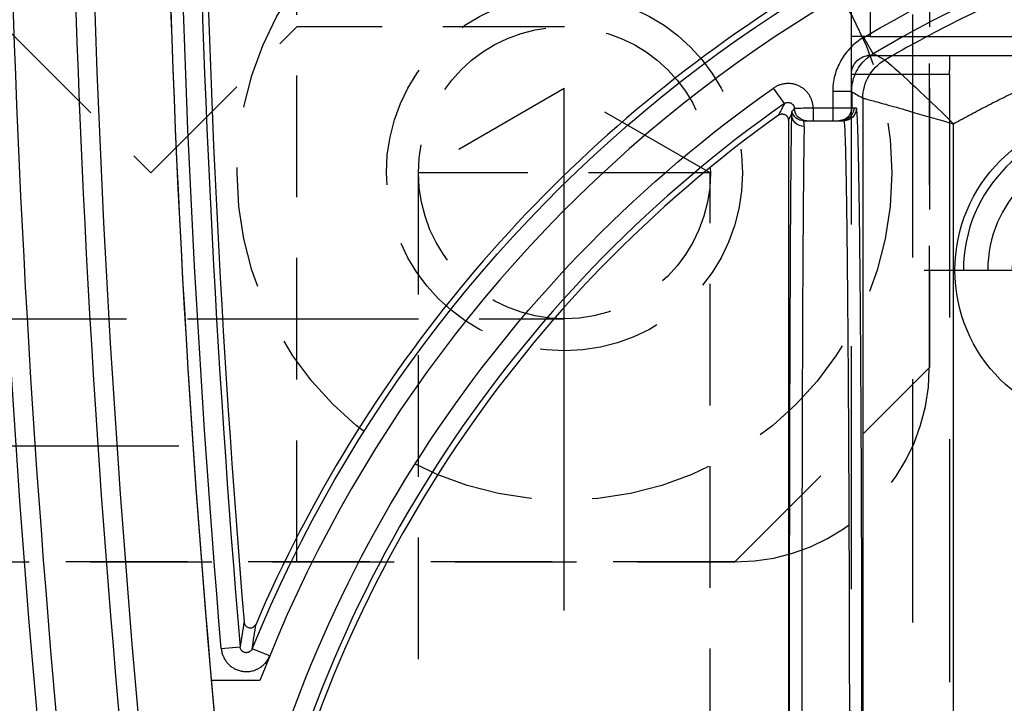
# Model space of a CAD drawing. Extents: x 2651 to 11825, y -3833 to 1075.
# Tile 388 of 656: x 4198 to 4219, y 665 to 679. Entities that reach past the tile are written whole.
import ezdxf

# ---------------------------------------------------------------- set-up
doc = ezdxf.new("R2010")
doc.units = 0
doc.header["$LTSCALE"] = 10
for name, pattern in [('CENTER', [2, 1.25, -0.25, 0.25, -0.25]), ('DASHED', [0.75, 0.5, -0.25]), ('HIDDEN', [0.375, 0.25, -0.125])]:
    doc.linetypes.add(name, pattern=pattern)
doc.layers.get('0').update_dxf_attribs({"linetype": 'CONTINUOUS'})
doc.layers.get('Defpoints').update_dxf_attribs({"linetype": 'CONTINUOUS'})
for name, color, linetype in [('1', 7, 'CONTINUOUS'), ('111', 7, 'CONTINUOUS'), ('204', 7, 'CONTINUOUS'), ('COOL', 150, 'HIDDEN'), ('DIM', 3, 'CONTINUOUS'), ('LAYER_103', 7, 'CONTINUOUS'), ('PIN', 3, 'CONTINUOUS')]:
    doc.layers.add(name, color=color, linetype=linetype)
doc.styles.get("Standard").update_dxf_attribs({"font": 'romans.shx'})
doc.dimstyles.new('MM& INCH5', dxfattribs={"dimtxt": 5, "dimasz": 2.5, "dimexe": 1, "dimexo": 0.5, "dimtad": 0, "dimrnd": 1.38778e-17, "dimzin": 9, "dimdsep": 46, "dimtxsty": 'Standard', "dimblk": 'CLOSED', "dimcen": 0, "dimclrd": 3, "dimclre": 3, "dimclrt": 3, "dimazin": 2, "dimtfac": 0.75, "dimtofl": 0, "dimtmove": 0, "dimatfit": 3, "dimfxl": 0, "dimtolj": 1, "dimarcsym": 0})

# ---------------------------------------------------------------- blocks, each defined once
blk = doc.blocks.new('DSD')
at = {"layer": '1', "color": 6, "linetype": 'DASHED'}
for p, q in [((499.908, 528.968), (499.908, 578.104)), ((500.665, 577.737), (500.665, 520.364)), ((501.927, 577.054), (501.927, 528.968)), ((501.922, 529.325), (501.922, 529.662)), ((499.908, 528.968), (501.927, 528.968)), ((499.898, 528.58), (462.919, 528.58)), ((501.538, 528.58), (499.898, 528.58)), ((501.545, 528.191), (468.644, 528.191)), ((501.545, 527.673), (501.545, 528.191)), ((501.545, 528.191), (501.927, 528.191)), ((501.927, 528.191), (501.927, 527.673))]:
    blk.add_line(p, q, dxfattribs=at)
at = {"layer": '1', "color": 252, "linetype": 'Continuous'}
for p, q in [((501.692, 529.457), (501.692, 573.842)), ((499.831, 573.329), (499.831, 529.985)), ((513.883, 540.925), (514.243, 540.778)), ((514.879, 540.773), (514.492, 540.741)), ((502.312, 529.662), (502.312, 529.921)), ((502.711, 529.662), (502.711, 529.921)), ((501.825, 529.662), (501.923, 529.662)), ((501.923, 529.662), (501.923, 529.324)), ((501.923, 529.662), (502.312, 529.662)), ((502.312, 529.662), (502.711, 529.662)), ((502.312, 529.324), (502.312, 529.662)), ((503.303, 529.569), (503.526, 529.251)), ((501.923, 529.324), (502.312, 529.324)), ((501.477, 528.543), (501.675, 528.208))]:
    blk.add_line(p, q, dxfattribs=at)
at = {"layer": '1', "color": 7, "linetype": 'Continuous'}
for p, q in [((503.222, 529.912), (503.222, 573.144)), ((502.182, 529.921), (502.084, 529.921)), ((502.312, 529.921), (502.182, 529.921)), ((502.711, 529.921), (502.312, 529.921))]:
    blk.add_line(p, q, dxfattribs=at)
at = {"layer": '1', "color": 110, "linetype": 'Continuous'}
blk.add_line((514.084, 541.434), (515.084, 541.434), dxfattribs=at)
at = {"layer": '1', "color": 252, "linetype": 'Continuous'}
for centre, radius, start, end in [((258.538, 518.994), 260.764, 351.21206, 8.78754), ((258.538, 518.994), 257.526, 351.21206, 8.78794), ((487.959, 551.472), 26.743, 305.0137, 346.7286), ((258.538, 518.994), 256.876, 0.84383, 4.85635), ((487.959, 551.472), 26.617, 276.1879, 300.5226)]:
    blk.add_arc(centre, radius, start, end, dxfattribs=at)
at = {"layer": '1', "color": 7, "linetype": 'Continuous', "extrusion": (0, 0, -1)}
for radius in [261.153, 259.08]:
    blk.add_arc((-258.538, 518.994), radius, 171.21206, 188.78794, dxfattribs=at)
at = {"layer": '1', "color": 252, "linetype": 'Continuous', "extrusion": (0, 0, -1)}
for centre, radius, start, end in [((-258.538, 518.994), 259.469, 171.21206, 188.78794), ((-487.959, 551.472), 27.132, 193.2714, 234.9863), ((-487.959, 551.472), 28.376, 202.1388, 263.7853), ((-258.538, 518.994), 257.265, 175.14365, 179.15617), ((-487.959, 551.472), 27.006, 239.4774, 263.8121)]:
    blk.add_arc(centre, radius, start, end, dxfattribs=at)
at = {"layer": '1', "color": 110, "linetype": 'Continuous'}
for centre, radius, start, end in [((258.538, 518.994), 257.526, 0, 8.78794), ((487.959, 551.472), 27.988, 276.2148, 338.982)]:
    blk.add_arc(centre, radius, start, end, dxfattribs=at)
at = {"layer": '1', "color": 7, "linetype": 'Continuous'}
for centre, radius, start, end in [((487.959, 551.472), 26.62, 305.5251, 346.6816), ((487.959, 551.472), 28.499, 303.3599, 336.8536), ((258.538, 518.994), 256.753, 0.8504, 4.74422)]:
    blk.add_arc(centre, radius, start, end, dxfattribs=at)
at = {"layer": '1', "color": 6, "linetype": 'DASHED', "extrusion": (0, 0, -1)}
blk.add_arc((-501.538, 528.968), 0.389, 180, 270, dxfattribs=at)
at = {"layer": '1', "color": 7, "linetype": 'Continuous'}
blk.add_ellipse((502.89, 542.875), major_axis=(0, 12.954), ratio=0.004451, start_param=3.278184, end_param=4.712389, dxfattribs=at)
at = {"layer": '1', "color": 252, "linetype": 'Continuous'}
blk.add_ellipse((503.149, 542.875), major_axis=(0, 13.213), ratio=0.004363, start_param=3.278184, end_param=4.712389, dxfattribs=at)
at = {"layer": '1', "color": 252, "linetype": 'Continuous', "extrusion": (0, 0, -1)}
for centre, major_axis, ratio, start_param, end_param in [((502.897, 529.785), (0.259, -0.008), 0.990677, 4.68095, 6.251152), ((502.084, 529.662), (0, -0.259), 0.999962, 1.570796, 3.141593), ((502.182, 529.662), (0, -0.259), 0.999962, 1.570796, 3.141593), ((502.841, 529.662), (0, -0.259), 0.999989, 3.141593, 4.678393), ((502.905, 529.662), (0, -0.259), 0.999977, 3.141593, 4.431029), ((500.785, 529.457), (0.452, 0.786), 0.999949, 1.049185, 2.092408), ((500.785, 529.457), (-0.106, 0.901), 0.999761, 1.688035, 2.731247)]:
    blk.add_ellipse(centre, major_axis=major_axis, ratio=ratio, start_param=start_param, end_param=end_param, dxfattribs=at)
at = {"layer": '1', "color": 6, "linetype": 'DASHED', "extrusion": (0, 0, -1)}
for centre in [(502.137, 529.662), (502.181, 529.662)]:
    blk.add_ellipse(centre, major_axis=(0, -0.259), ratio=0.999914, start_param=1.570796, end_param=3.141593, dxfattribs=at)
at = {"layer": '1', "color": 252, "linetype": 'Continuous'}
for points, weights in [([(501.71, 542.875), (501.71, 535.135), (501.757, 529.662), (501.825, 529.662)], [1, 0.804737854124, 0.804737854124, 1]), ([(499.831, 529.985), (496.958, 528.39), (493.826, 527.396), (490.56, 527.041)], [1, 0.98681524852, 0.98681524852, 1])]:
    blk.add_rational_spline(points, weights, degree=3, dxfattribs=at)
for points, knots in [([(502.084, 529.921), (502.082, 529.925), (502.077, 529.934), (502.071, 530.005), (502.064, 530.115), (502.058, 530.267), (502.052, 530.458), (502.046, 530.686), (502.041, 530.947), (502.035, 531.241), (502.03, 531.564), (502.025, 531.915), (502.021, 532.29), (502.016, 532.688), (502.012, 533.107), (502.008, 533.544), (502.004, 533.997), (502, 534.464), (501.996, 534.942), (501.993, 535.431), (501.99, 535.928), (501.987, 536.43), (501.985, 536.938), (501.982, 537.448), (501.98, 537.959), (501.978, 538.471), (501.976, 538.981), (501.974, 539.488), (501.973, 539.991), (501.972, 540.489), (501.971, 540.981), (501.97, 541.466), (501.969, 541.943), (501.969, 542.412), (501.969, 542.722), (501.969, 542.875)], [0, 0, 0, 0, 0.038023, 0.075563, 0.112621, 0.149196, 0.185289, 0.2209, 0.256028, 0.290673, 0.324837, 0.358517, 0.391715, 0.424431, 0.456664, 0.488415, 0.519683, 0.550468, 0.580772, 0.610592, 0.63993, 0.668786, 0.697159, 0.72505, 0.752458, 0.779383, 0.805826, 0.831787, 0.857265, 0.88226, 0.906773, 0.930804, 0.954352, 0.977417, 1, 1, 1, 1]), ([(514.879, 540.773), (514.877, 540.802), (514.872, 540.831), (514.861, 540.873), (514.855, 540.893), (514.847, 540.914), (514.842, 540.927), (514.839, 540.934), (514.824, 540.967), (514.811, 540.992), (514.787, 541.028), (514.774, 541.045), (514.76, 541.062), (514.751, 541.073), (514.746, 541.079), (514.721, 541.105), (514.7, 541.124), (514.666, 541.15), (514.648, 541.163), (514.629, 541.174), (514.617, 541.181), (514.611, 541.185), (514.578, 541.202), (514.552, 541.213), (514.511, 541.226), (514.49, 541.232), (514.469, 541.237), (514.455, 541.24), (514.448, 541.241), (514.412, 541.246), (514.383, 541.248), (514.34, 541.247), (514.319, 541.246), (514.297, 541.244), (514.283, 541.242), (514.276, 541.24), (514.24, 541.234), (514.212, 541.226), (514.172, 541.211), (514.152, 541.203), (514.132, 541.194), (514.12, 541.187), (514.113, 541.184), (514.082, 541.166), (514.058, 541.149), (514.025, 541.122), (514.008, 541.108), (513.993, 541.093), (513.983, 541.082), (513.978, 541.077), (513.954, 541.049), (513.92, 541.003), (513.894, 540.952), (513.883, 540.925)], [0, 0, 0, 0, 0.0625, 0.0625, 0.09375, 0.109375, 0.109375, 0.125, 0.125, 0.1875, 0.1875, 0.21875, 0.234375, 0.234375, 0.25, 0.25, 0.3125, 0.3125, 0.34375, 0.359375, 0.359375, 0.375, 0.375, 0.4375, 0.4375, 0.46875, 0.484375, 0.484375, 0.5, 0.5, 0.5625, 0.5625, 0.59375, 0.609375, 0.609375, 0.625, 0.625, 0.6875, 0.6875, 0.71875, 0.734375, 0.734375, 0.75, 0.75, 0.8125, 0.8125, 0.84375, 0.859375, 0.859375, 0.875, 0.875, 0.9375, 1, 1, 1, 1]), ([(501.241, 528.674), (501.229, 528.672), (501.039, 528.838), (500.499, 529.336), (500.161, 529.659), (499.831, 529.985)], [0, 0, 0, 0, 0.5, 0.5, 1, 1, 1, 1]), ([(501.691, 529.457), (501.685, 529.459), (501.672, 529.462), (501.596, 529.482), (501.48, 529.513), (501.319, 529.557), (501.053, 529.63), (500.572, 529.772), (500.103, 529.907), (499.831, 529.985)], [0, 0, 0, 0, 0.097521, 0.196244, 0.296336, 0.397955, 0.501256, 0.710965, 1, 1, 1, 1]), ([(502.711, 529.662), (502.711, 529.65), (502.712, 529.638), (502.714, 529.615), (502.716, 529.603), (502.721, 529.569), (502.732, 529.523), (502.748, 529.48), (502.763, 529.448), (502.768, 529.438), (502.779, 529.417), (502.785, 529.407), (502.804, 529.378), (502.818, 529.359), (502.84, 529.332), (502.848, 529.324), (502.864, 529.307), (502.872, 529.299), (502.899, 529.275), (502.935, 529.246), (502.975, 529.223), (503.006, 529.207), (503.017, 529.202), (503.038, 529.193), (503.049, 529.189), (503.082, 529.178), (503.105, 529.171), (503.15, 529.162), (503.173, 529.159), (503.22, 529.156), (503.267, 529.157), (503.313, 529.163), (503.347, 529.17), (503.358, 529.173), (503.381, 529.179), (503.392, 529.183), (503.425, 529.195), (503.467, 529.213), (503.507, 529.237), (503.526, 529.251)], [0, 0, 0, 0, 0.03125, 0.03125, 0.0625, 0.0625, 0.125, 0.1875, 0.1875, 0.21875, 0.21875, 0.25, 0.25, 0.3125, 0.3125, 0.34375, 0.34375, 0.375, 0.375, 0.4375, 0.5, 0.5, 0.53125, 0.53125, 0.5625, 0.5625, 0.625, 0.625, 0.6875, 0.6875, 0.75, 0.8125, 0.8125, 0.84375, 0.84375, 0.875, 0.875, 0.9375, 1, 1, 1, 1]), ([(501.923, 529.324), (501.92, 529.263), (501.912, 529.138), (501.853, 528.957), (501.758, 528.791), (501.632, 528.647), (501.528, 528.578), (501.477, 528.543)], [0, 0, 0, 0, 0.195653, 0.397798, 0.602202, 0.804347, 1, 1, 1, 1]), ([(501.675, 528.208), (501.772, 528.266), (501.86, 528.335), (502.017, 528.494), (502.086, 528.585), (502.197, 528.778), (502.24, 528.884), (502.297, 529.1), (502.312, 529.211), (502.312, 529.324)], [0, 0, 0, 0, 0.25, 0.25, 0.5, 0.5, 0.75, 0.75, 1, 1, 1, 1]), ([(490.803, 525.238), (491.196, 525.286), (491.969, 525.38), (493.103, 525.584), (494.191, 525.824), (495.234, 526.101), (496.23, 526.409), (497.179, 526.743), (498.082, 527.099), (498.938, 527.473), (499.748, 527.862), (500.513, 528.258), (501.002, 528.537), (501.241, 528.674)], [0, 0, 0, 0, 0.107215, 0.211168, 0.31186, 0.409292, 0.503461, 0.59437, 0.682018, 0.766405, 0.847531, 0.925396, 1, 1, 1, 1]), ([(501.241, 528.674), (501.263, 528.662), (501.284, 528.65), (501.363, 528.606), (501.42, 528.575), (501.477, 528.543)], [0, 0, 0, 0, 0.272285, 0.272285, 1, 1, 1, 1])]:
    blk.add_open_spline(points, degree=3, knots=knots, dxfattribs=at)
for points in [[(514.243, 540.778), (514.217, 540.606), (514.19, 540.436), (514.164, 540.27)], [(514.412, 540.229), (514.439, 540.397), (514.466, 540.567), (514.492, 540.741)], [(503.222, 529.912), (503.2, 529.87), (503.178, 529.827), (503.157, 529.785)], [(503.303, 529.569), (503.345, 529.648), (503.386, 529.727), (503.427, 529.807)], [(501.923, 529.324), (501.846, 529.368), (501.769, 529.413), (501.692, 529.457)]]:
    blk.add_open_spline(points, degree=3, dxfattribs=at)
at = {"layer": '1', "color": 7, "linetype": 'Continuous'}
for points, knots in [([(514.243, 540.778), (514.246, 540.785), (514.252, 540.798), (514.261, 540.81), (514.27, 540.82), (514.276, 540.825), (514.287, 540.835), (514.293, 540.839), (514.302, 540.844), (514.306, 540.846), (514.312, 540.849), (514.322, 540.853), (514.332, 540.856), (514.342, 540.858), (514.347, 540.858), (514.354, 540.859), (514.364, 540.86), (514.375, 540.859), (514.385, 540.857), (514.39, 540.856), (514.397, 540.855), (514.407, 540.852), (514.417, 540.848), (514.426, 540.843), (514.43, 540.84), (514.436, 540.837), (514.445, 540.831), (514.453, 540.823), (514.46, 540.816), (514.463, 540.812), (514.467, 540.807), (514.473, 540.798), (514.478, 540.789), (514.483, 540.779), (514.484, 540.775), (514.486, 540.769), (514.49, 540.758), (514.491, 540.748), (514.492, 540.741)], [0, 0, 0, 0, 0.0625, 0.125, 0.125, 0.1875, 0.1875, 0.25, 0.25, 0.28125, 0.28125, 0.3125, 0.375, 0.375, 0.40625, 0.40625, 0.4375, 0.5, 0.5, 0.53125, 0.53125, 0.5625, 0.625, 0.625, 0.65625, 0.65625, 0.6875, 0.75, 0.75, 0.78125, 0.78125, 0.8125, 0.875, 0.875, 0.90625, 0.90625, 0.9375, 1, 1, 1, 1]), ([(514.412, 540.229), (514.406, 540.252), (514.396, 540.296), (514.348, 540.334), (514.295, 540.351), (514.22, 540.346), (514.185, 540.298), (514.164, 540.27)], [0, 0, 0, 0, 0.205276, 0.387405, 0.502821, 0.700571, 1, 1, 1, 1]), ([(502.897, 530.042), (502.897, 530.021), (502.898, 530.004), (502.899, 529.981), (502.9, 529.974), (502.901, 529.962), (502.902, 529.956), (502.904, 529.942), (502.905, 529.938), (502.905, 529.933), (502.906, 529.927), (502.91, 529.919), (502.904, 529.921)], [0, 0, 0, 0, 0.25, 0.25, 0.375, 0.375, 0.5, 0.5, 0.75, 0.75, 0.875, 1, 1, 1, 1]), ([(502.841, 529.921), (502.836, 529.921), (502.823, 529.921), (502.779, 529.921), (502.753, 529.921), (502.745, 529.921), (502.732, 529.921), (502.728, 529.921), (502.72, 529.921), (502.715, 529.921), (502.711, 529.921)], [0, 0, 0, 0, 0.1875, 0.375, 0.6875, 0.875, 0.875, 0.9375, 0.9375, 1, 1, 1, 1]), ([(502.905, 529.921), (502.892, 529.921), (502.88, 529.921), (502.859, 529.921), (502.849, 529.921), (502.841, 529.921)], [0, 0, 0, 0, 0.5, 0.5, 1, 1, 1, 1]), ([(503.427, 529.807), (503.422, 529.803), (503.412, 529.797), (503.401, 529.792), (503.394, 529.789), (503.389, 529.788), (503.384, 529.787), (503.376, 529.784), (503.367, 529.783), (503.359, 529.783), (503.354, 529.782), (503.35, 529.782), (503.345, 529.783), (503.337, 529.783), (503.326, 529.785), (503.314, 529.788), (503.307, 529.79), (503.302, 529.792), (503.298, 529.794), (503.29, 529.798), (503.282, 529.803), (503.276, 529.807), (503.272, 529.81), (503.268, 529.813), (503.265, 529.816), (503.259, 529.821), (503.251, 529.83), (503.244, 529.839), (503.24, 529.846), (503.238, 529.85), (503.235, 529.855), (503.232, 529.863), (503.229, 529.871), (503.226, 529.879), (503.225, 529.883), (503.224, 529.888), (503.224, 529.893), (503.223, 529.9), (503.222, 529.906), (503.222, 529.912)], [0, 0, 0, 0, 0.0625, 0.125, 0.125, 0.15625, 0.15625, 0.1875, 0.25, 0.25, 0.28125, 0.28125, 0.3125, 0.3125, 0.375, 0.4375, 0.4375, 0.46875, 0.46875, 0.5, 0.5625, 0.5625, 0.59375, 0.59375, 0.625, 0.625, 0.6875, 0.75, 0.75, 0.78125, 0.78125, 0.8125, 0.875, 0.875, 0.90625, 0.90625, 0.9375, 0.9375, 1, 1, 1, 1]), ([(502.711, 529.662), (502.724, 529.662), (502.737, 529.662), (502.756, 529.663), (502.762, 529.663), (502.775, 529.663), (502.781, 529.663), (502.812, 529.664), (502.836, 529.664), (502.865, 529.665), (502.871, 529.665), (502.882, 529.665), (502.888, 529.665), (502.905, 529.666), (502.916, 529.666), (502.947, 529.667), (502.967, 529.667), (503.003, 529.668), (503.019, 529.668), (503.036, 529.669), (503.041, 529.669), (503.047, 529.669), (503.056, 529.669), (503.07, 529.67), (503.079, 529.67), (503.084, 529.67), (503.1, 529.671)], [0, 0, 0, 0, 0.0625, 0.0625, 0.09375, 0.09375, 0.125, 0.125, 0.25, 0.25, 0.28125, 0.28125, 0.3125, 0.3125, 0.375, 0.375, 0.5, 0.5, 0.625, 0.625, 0.65625, 0.65625, 0.6875, 0.75, 0.8125, 1, 1, 1, 1]), ([(503.303, 529.569), (503.299, 529.566), (503.289, 529.56), (503.278, 529.555), (503.267, 529.551), (503.261, 529.549), (503.25, 529.547), (503.239, 529.545), (503.227, 529.545), (503.215, 529.546), (503.21, 529.547), (503.198, 529.549), (503.193, 529.551), (503.185, 529.553), (503.181, 529.555), (503.177, 529.556), (503.172, 529.558), (503.166, 529.562), (503.156, 529.568), (503.147, 529.575), (503.141, 529.58), (503.138, 529.583), (503.134, 529.587), (503.128, 529.593), (503.123, 529.6), (503.119, 529.607), (503.117, 529.611), (503.114, 529.615), (503.112, 529.619), (503.109, 529.625), (503.105, 529.636), (503.102, 529.647), (503.102, 529.652), (503.101, 529.657), (503.1, 529.661), (503.1, 529.666), (503.1, 529.671)], [0, 0, 0, 0, 0.0625, 0.125, 0.125, 0.1875, 0.1875, 0.25, 0.3125, 0.3125, 0.375, 0.375, 0.4375, 0.4375, 0.46875, 0.46875, 0.5, 0.5, 0.5625, 0.625, 0.625, 0.65625, 0.65625, 0.6875, 0.75, 0.75, 0.78125, 0.78125, 0.8125, 0.8125, 0.875, 0.9375, 0.9375, 0.96875, 0.96875, 1, 1, 1, 1]), ([(503.154, 529.734), (503.156, 529.739), (503.156, 529.744), (503.156, 529.748), (503.156, 529.753), (503.156, 529.758), (503.156, 529.77), (503.156, 529.777), (503.157, 529.785)], [0, 0, 0, 0, 0.25, 0.5, 0.5, 0.75, 0.75, 1, 1, 1, 1])]:
    blk.add_open_spline(points, degree=3, knots=knots, dxfattribs=at)
for points in [[(503.1, 529.671), (503.116, 529.692), (503.134, 529.713), (503.154, 529.734)], [(501.692, 529.457), (501.691, 529.457), (501.691, 529.457), (501.691, 529.457)], [(501.241, 528.674), (501.241, 528.674), (501.241, 528.674), (501.241, 528.674)]]:
    blk.add_open_spline(points, degree=3, dxfattribs=at)
at = {"layer": '1', "color": 6, "linetype": 'DASHED'}
for points in [[(462.929, 528.968), (499.908, 528.968)], [(501.539, 528.572), (501.609, 528.586)]]:
    blk.add_open_spline(points, degree=1, dxfattribs=at)
blk.add_open_spline([(499.908, 528.968), (499.908, 528.867), (499.907, 528.766), (499.904, 528.622), (499.902, 528.579), (499.897, 528.58)], degree=3, knots=[0, 0, 0, 0, 0.5, 0.5, 1, 1, 1, 1], dxfattribs=at)
blk.add_rational_spline([(501.927, 528.971), (501.927, 528.966), (501.927, 528.647), (501.927, 528.191)], [1, 0.804737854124, 0.804737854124, 1], degree=3, dxfattribs=at)
blk = doc.blocks.new('*D116')
at = {"layer": 'Defpoints', "color": 0}
for p in [(4278.684, 927.642), (4278.684, 906.842), (4171.684, 387.642)]:
    blk.add_point(p, dxfattribs=at)
at = {"layer": 'DIM', "color": 3, "lineweight": -2}
blk.add_line((4278.684, 907.342), (4278.684, 927.642), dxfattribs=at)
at = {"layer": 'DIM', "color": 3, "insert": (4278.684, 950.648), "char_height": 5, "attachment_point": 5, "rotation": 90}
blk.add_mtext('\\A1;107 [4.213]', dxfattribs=at)
blk = doc.blocks.new('_Closed')
at = {"color": 0, "linetype": 'ByBlock', "lineweight": -2}
for p, q in [((-1, 0.1667), (0, 0)), ((-1, 0.1667), (-1, -0.1667)), ((0, 0), (-1, -0.1667)), ((0, 0), (-1, 0))]:
    blk.add_line(p, q, dxfattribs=at)
blk = doc.blocks.new('*D117')
at = {"layer": 'Defpoints', "color": 0}
for p in [(4291.684, 927.642), (4291.684, 912.642), (4171.684, 387.642)]:
    blk.add_point(p, dxfattribs=at)
at = {"layer": 'DIM', "color": 3, "lineweight": -2}
blk.add_line((4291.684, 913.142), (4291.684, 927.642), dxfattribs=at)
at = {"layer": 'DIM', "color": 3, "insert": (4291.684, 950.648), "char_height": 5, "attachment_point": 5, "rotation": 90}
blk.add_mtext('\\A1;120 [4.724]', dxfattribs=at)
blk = doc.blocks.new('*D118')
at = {"layer": 'Defpoints', "color": 0}
for p in [(4368.684, 927.642), (4368.684, 892.822), (4171.684, 387.642)]:
    blk.add_point(p, dxfattribs=at)
at = {"layer": 'DIM', "color": 3, "lineweight": -2}
blk.add_line((4368.684, 893.322), (4368.684, 927.642), dxfattribs=at)
at = {"layer": 'DIM', "color": 3, "insert": (4368.684, 950.648), "char_height": 5, "attachment_point": 5, "rotation": 90}
blk.add_mtext('\\A1;197 [7.756]', dxfattribs=at)
blk = doc.blocks.new('*D119')
at = {"layer": 'Defpoints', "color": 0}
for p in [(4376.684, 927.642), (4371.684, 807.17), (4171.684, 387.642)]:
    blk.add_point(p, dxfattribs=at)
at = {"layer": 'DIM', "color": 3, "lineweight": -2}
for p, q in [((4376.684, 922.642), (4376.684, 927.642)), ((4371.684, 917.642), (4376.684, 922.642)), ((4371.684, 807.67), (4371.684, 917.642))]:
    blk.add_line(p, q, dxfattribs=at)
at = {"layer": 'DIM', "color": 3, "insert": (4376.684, 951.005), "char_height": 5, "attachment_point": 5, "rotation": 90}
blk.add_mtext('\\A1;200 [7.874]', dxfattribs=at)
blk = doc.blocks.new('*D120')
at = {"layer": 'Defpoints', "color": 0}
for p in [(4411.684, 927.642), (4411.684, 912.642), (4171.684, 387.642)]:
    blk.add_point(p, dxfattribs=at)
at = {"layer": 'DIM', "color": 3, "lineweight": -2}
blk.add_line((4411.684, 913.142), (4411.684, 927.642), dxfattribs=at)
at = {"layer": 'DIM', "color": 3, "insert": (4411.684, 951.005), "char_height": 5, "attachment_point": 5, "rotation": 90}
blk.add_mtext('\\A1;240 [9.449]', dxfattribs=at)
blk = doc.blocks.new('*D121')
at = {"layer": 'Defpoints', "color": 0}
for p in [(4446.684, 927.642), (4446.684, 910.642), (4171.684, 387.642)]:
    blk.add_point(p, dxfattribs=at)
at = {"layer": 'DIM', "color": 3, "lineweight": -2}
blk.add_line((4446.684, 911.142), (4446.684, 927.642), dxfattribs=at)
at = {"layer": 'DIM', "color": 3, "insert": (4446.684, 953.386), "char_height": 5, "attachment_point": 5, "rotation": 90}
blk.add_mtext('\\A1;275 [10.827]', dxfattribs=at)
blk = doc.blocks.new('*D158')
at = {"layer": 'Defpoints', "color": 0}
for p in [(4247.884, 927.642), (4247.884, 766.102), (4171.684, 387.642)]:
    blk.add_point(p, dxfattribs=at)
at = {"layer": 'DIM', "color": 3, "lineweight": -2}
blk.add_line((4247.884, 766.602), (4247.884, 927.642), dxfattribs=at)
at = {"layer": 'DIM', "color": 3, "insert": (4247.884, 943.862), "char_height": 5, "attachment_point": 5, "rotation": 90}
blk.add_mtext('\\A1;76.2 [3]', dxfattribs=at)
blk = doc.blocks.new('*D159')
at = {"layer": 'Defpoints', "color": 0}
for p in [(4239.884, 927.642), (4246.684, 860.062), (4171.684, 387.642)]:
    blk.add_point(p, dxfattribs=at)
at = {"layer": 'DIM', "color": 3, "lineweight": -2}
for p, q in [((4239.884, 922.642), (4239.884, 927.642)), ((4246.684, 917.642), (4239.884, 922.642)), ((4246.684, 860.562), (4246.684, 917.642))]:
    blk.add_line(p, q, dxfattribs=at)
at = {"layer": 'DIM', "color": 3, "insert": (4239.884, 948.624), "char_height": 5, "attachment_point": 5, "rotation": 90}
blk.add_mtext('\\A1;75 [2.953]', dxfattribs=at)
blk = doc.blocks.new('*D160')
at = {"layer": 'Defpoints', "color": 0}
for p in [(4381.212, 797.642), (4473.321, 797.642), (4171.684, 387.642)]:
    blk.add_point(p, dxfattribs=at)
at = {"layer": 'DIM', "color": 3, "lineweight": -2}
blk.add_line((4381.712, 797.642), (4473.321, 797.642), dxfattribs=at)
at = {"layer": 'DIM', "color": 3, "insert": (4499.065, 797.642), "char_height": 5, "attachment_point": 5}
blk.add_mtext('\\A1;410 [16.142]', dxfattribs=at)
blk = doc.blocks.new('*D161')
at = {"layer": 'Defpoints', "color": 0}
for p in [(4274.104, 832.642), (4473.321, 832.642), (4171.684, 387.642)]:
    blk.add_point(p, dxfattribs=at)
at = {"layer": 'DIM', "color": 3, "lineweight": -2}
blk.add_line((4274.604, 832.642), (4473.321, 832.642), dxfattribs=at)
at = {"layer": 'DIM', "color": 3, "insert": (4496.684, 832.642), "char_height": 5, "attachment_point": 5}
blk.add_mtext('\\A1;445 [17.52]', dxfattribs=at)
blk = doc.blocks.new('*D162')
at = {"layer": 'Defpoints', "color": 0}
for p in [(4271.924, 879.642), (4485.526, 879.642), (4171.684, 387.642)]:
    blk.add_point(p, dxfattribs=at)
at = {"layer": 'DIM', "color": 3, "lineweight": -2}
blk.add_line((4272.424, 879.642), (4485.526, 879.642), dxfattribs=at)
at = {"layer": 'DIM', "color": 3, "insert": (4508.889, 879.642), "char_height": 5, "attachment_point": 5}
blk.add_mtext('\\A1;492 [19.37]', dxfattribs=at)
blk = doc.blocks.new('*D163')
at = {"layer": 'Defpoints', "color": 0}
for p in [(4285.884, 899.642), (4485.526, 899.642), (4171.684, 387.642)]:
    blk.add_point(p, dxfattribs=at)
at = {"layer": 'DIM', "color": 3, "lineweight": -2}
blk.add_line((4286.384, 899.642), (4485.526, 899.642), dxfattribs=at)
at = {"layer": 'DIM', "color": 3, "insert": (4511.27, 899.642), "char_height": 5, "attachment_point": 5}
blk.add_mtext('\\A1;512 [20.157]', dxfattribs=at)
blk = doc.blocks.new('*D164')
at = {"layer": 'Defpoints', "color": 0}
for p in [(4266.934, 743.242), (4473.321, 743.242), (4171.684, 387.642)]:
    blk.add_point(p, dxfattribs=at)
at = {"layer": 'DIM', "color": 3, "lineweight": -2}
blk.add_line((4267.434, 743.242), (4473.321, 743.242), dxfattribs=at)
at = {"layer": 'DIM', "color": 3, "insert": (4494.303, 743.242), "char_height": 5, "attachment_point": 5}
blk.add_mtext('\\A1;355.6 [14]', dxfattribs=at)
blk = doc.blocks.new('*D165')
at = {"layer": 'Defpoints', "color": 0}
for p in [(4446.684, 762.642), (4473.321, 762.642), (4171.684, 387.642)]:
    blk.add_point(p, dxfattribs=at)
at = {"layer": 'DIM', "color": 3, "lineweight": -2}
blk.add_line((4447.184, 762.642), (4473.321, 762.642), dxfattribs=at)
at = {"layer": 'DIM', "color": 3, "insert": (4499.065, 762.642), "char_height": 5, "attachment_point": 5}
blk.add_mtext('\\A1;375 [14.764]', dxfattribs=at)
blk = doc.blocks.new('*D166')
at = {"layer": 'Defpoints', "color": 0}
for p in [(4446.684, 719.642), (4473.321, 719.642), (4171.684, 387.642)]:
    blk.add_point(p, dxfattribs=at)
at = {"layer": 'DIM', "color": 3, "lineweight": -2}
blk.add_line((4447.184, 719.642), (4473.321, 719.642), dxfattribs=at)
at = {"layer": 'DIM', "color": 3, "insert": (4499.065, 719.642), "char_height": 5, "attachment_point": 5}
blk.add_mtext('\\A1;332 [13.071]', dxfattribs=at)
blk = doc.blocks.new('*D190')
at = {"layer": 'Defpoints', "color": 0}
for p in [(4401.864, 859.642), (4485.526, 859.642), (4171.684, 387.642)]:
    blk.add_point(p, dxfattribs=at)
at = {"layer": 'DIM', "color": 3, "lineweight": -2}
blk.add_line((4402.364, 859.642), (4485.526, 859.642), dxfattribs=at)
at = {"layer": 'DIM', "color": 3, "insert": (4511.27, 859.642), "char_height": 5, "attachment_point": 5}
blk.add_mtext('\\A1;472 [18.583]', dxfattribs=at)
blk = doc.blocks.new('A$C2C2739AE')
at = {"layer": '111', "color": 110, "linetype": 'DASHED'}
blk.add_line((29.875, 82.38), (-29.875, 82.38), dxfattribs=at)
blk = doc.blocks.new('*U6', base_point=(965.4695, 1808.9548))
blk.add_circle((965.4695, 1808.9548), 0.5)
for radius, start, end in [(0.4724, 90, 180), (0.3937, 90, 180), (0.315, 90, 180), (0.2362, 90, 180), (0.1575, 90, 180), (0.0787, 90, 180), (0.0787, 270, 0), (0.1575, 270, 0), (0.2362, 270, 0), (0.315, 270, 0), (0.3937, 270, 0), (0.4724, 270, 0)]:
    blk.add_arc((965.4695, 1808.9548), radius, start, end)
at = {"layer": 'PIN'}
for p, q in [((965.4695, 1809.5548), (965.4695, 1808.3548)), ((964.8695, 1808.9548), (966.0695, 1808.9548))]:
    blk.add_line(p, q, dxfattribs=at)
blk = doc.blocks.new('A$C7E3E5291')
at = {"layer": '204', "color": 6, "linetype": 'HIDDEN'}
for p, q in [((45.3, -16), (45.3, 16)), ((32.3, -20), (32.3, -3)), ((26.3, -9), (29.3, -12)), ((29.3, -12), (32.3, -9)), ((37.8, -9), (32.3, -9)), ((26.3, -15), (32.3, -15)), ((32.3, -15), (37.8, -15)), ((41.3, -20), (45.3, -16)), ((9.3, -20), (41.3, -20))]:
    blk.add_line(p, q, dxfattribs=at)
for radius in [6.73, 3.66, 3]:
    blk.add_circle((37.8, -12), radius, dxfattribs=at)
at = {"layer": 'LAYER_103', "color": 6, "linetype": 'HIDDEN'}
for p, q in [((45.3, 16), (45.3, -16)), ((41.3, -20), (9.3, -20))]:
    blk.add_line(p, q, dxfattribs=at)
blk.add_circle((37.8, -12), 3, dxfattribs=at)
blk.add_arc((41.3, -16), 4, 270, 0, dxfattribs=at)

msp = doc.modelspace()

# ---------------------------------------------------------------- linework, layer by layer
at = {"layer": 'COOL', "color": 1, "linetype": 'CENTER'}
msp.add_line((4209.484, -113.358), (4209.478, 677.374), dxfattribs=at)
at = {"layer": 'COOL'}
msp.add_line((4212.478, 675.642), (4206.478, 675.642), dxfattribs=at)
msp.add_lwpolyline([(4212.485, -101.64), (4212.478, 675.642), (4209.478, 677.374), (4206.478, 675.642), (4206.485, -101.64)], dxfattribs=at)

# ---------------------------------------------------------------- block references
at = {"layer": 'DIM'}
for name, p in [('A$C2C2739AE', (4171.684, 587.642)), ('A$C7E3E5291', (4171.684, 687.642))]:
    msp.add_blockref(name, p, dxfattribs=at)
at = {"layer": 'DIM', "rotation": 180}
msp.add_blockref('DSD', (4717.309, 1206.636), dxfattribs=at)
at = {"layer": 'PIN', "xscale": 6.35, "yscale": 6.35, "zscale": 6.35}
msp.add_blockref('*U6', (4220.684, 673.642), dxfattribs=at)

# ---------------------------------------------------------------- dimensions: what is measured, and where the dimension line sits
at = {"layer": 'DIM'}
for feature_location, offset, dtype, picture, middle in [((4446.684, 910.642), (0, 17), 1, '*D121', (4446.684, 953.386)), ((4371.684, 807.17), (5, 120.472), 1, '*D119', (4376.684, 951.005)), ((4411.684, 912.642), (0, 15), 1, '*D120', (4411.684, 951.005)), ((4278.684, 906.842), (0, 20.8), 1, '*D116', (4278.684, 950.648)), ((4291.684, 912.642), (0, 15), 1, '*D117', (4291.684, 950.648)), ((4368.684, 892.822), (0, 34.82), 1, '*D118', (4368.684, 950.648)), ((4246.684, 860.062), (-6.8, 67.58), 1, '*D159', (4239.884, 948.624)), ((4247.884, 766.102), (0, 161.54), 1, '*D158', (4247.884, 943.862)), ((4285.884, 899.642), (199.642, 0), 0, '*D163', (4511.27, 899.642)), ((4271.924, 879.642), (213.602, 0), 0, '*D162', (4508.889, 879.642)), ((4401.864, 859.642), (83.662, 0), 0, '*D190', (4511.27, 859.642)), ((4274.104, 832.642), (199.217, 0), 0, '*D161', (4496.684, 832.642)), ((4381.212, 797.642), (92.109, 0), 0, '*D160', (4499.065, 797.642)), ((4446.684, 762.642), (26.637, 0), 0, '*D165', (4499.065, 762.642)), ((4266.934, 743.242), (206.387, 0), 0, '*D164', (4494.303, 743.242)), ((4446.684, 719.642), (26.637, 0), 0, '*D166', (4499.065, 719.642))]:
    dim = msp.add_ordinate_dim(feature_location=feature_location, offset=offset, dtype=dtype, origin=(4171.684, 387.642), dimstyle='MM& INCH5', dxfattribs=at)
    dim.commit()
    dim.dimension.update_dxf_attribs({"geometry": picture, "text_midpoint": middle})

doc.saveas('drawing.dxf')
